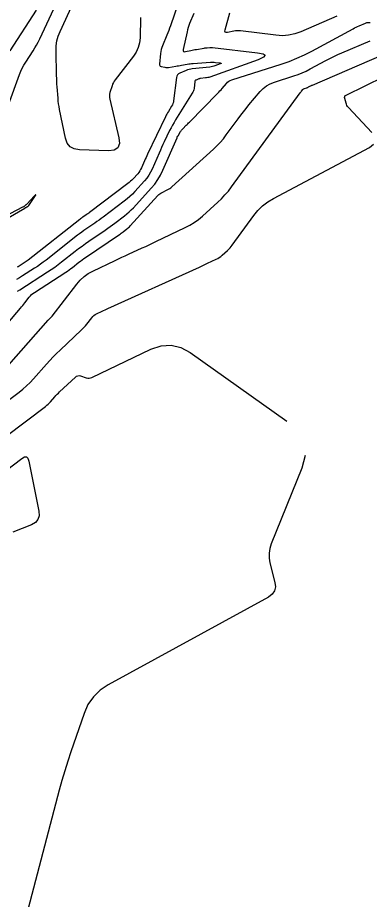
# Model space of a CAD drawing. Extents: x 1768942 to 1774819, y 723037 to 732099.
# Drawn here: x 1770741.5 to 1770772, y 724696.4 to 724772.9 of the extents above; entities that cross this region are included whole.
import ezdxf

# ---------------------------------------------------------------- set-up
doc = ezdxf.new("R2010")
doc.units = 0
doc.layers.add('R_Contours', color=7, linetype='Continuous')

msp = doc.modelspace()

# ---------------------------------------------------------------- linework, layer by layer
at = {"layer": 'R_Contours'}
for points in [[(1770740.668, 724765.386), (1770741.634, 724768.016), (1770741.744, 724768.29), (1770741.868, 724768.556), (1770742.007, 724768.815), (1770742.16, 724769.067), (1770742.805, 724770.06), (1770742.961, 724770.311), (1770743.109, 724770.566), (1770743.247, 724770.827), (1770743.377, 724771.093), (1770744.597, 724773.715)], [(1770755.436, 724774.342), (1770754.718, 724772.24), (1770754.645, 724772.03), (1770754.568, 724771.822), (1770754.487, 724771.615), (1770754.404, 724771.41), (1770754.028, 724770.511), (1770753.965, 724770.344), (1770753.915, 724770.174), (1770753.878, 724770), (1770753.853, 724769.823), (1770753.759, 724768.918), (1770753.762, 724768.843), (1770753.787, 724768.785), (1770753.834, 724768.742), (1770753.903, 724768.714), (1770754.224, 724768.636), (1770754.305, 724768.621), (1770754.386, 724768.614), (1770754.467, 724768.615), (1770754.548, 724768.625), (1770755.176, 724768.731), (1770755.301, 724768.753), (1770755.426, 724768.774), (1770755.551, 724768.795), (1770755.676, 724768.817), (1770756.177, 724768.902), (1770756.303, 724768.922), (1770756.428, 724768.939), (1770756.554, 724768.952), (1770756.681, 724768.963), (1770758.202, 724769.073), (1770758.305, 724769.078), (1770758.408, 724769.078), (1770758.51, 724769.074), (1770758.613, 724769.064), (1770759.023, 724769.017), (1770759.1, 724769.002), (1770759.128, 724768.982), (1770759.105, 724768.956), (1770759.033, 724768.924), (1770758.578, 724768.761), (1770758.469, 724768.726), (1770758.359, 724768.697), (1770758.246, 724768.675), (1770758.133, 724768.66), (1770756.617, 724768.504), (1770756.476, 724768.484), (1770756.337, 724768.454), (1770756.202, 724768.413), (1770756.068, 724768.362), (1770755.542, 724768.136), (1770755.424, 724768.068), (1770755.335, 724767.98), (1770755.275, 724767.87), (1770755.243, 724767.738), (1770754.994, 724765.729), (1770754.971, 724765.601), (1770754.935, 724765.479), (1770754.885, 724765.361), (1770754.822, 724765.248), (1770754.544, 724764.804), (1770754.476, 724764.693), (1770754.411, 724764.579), (1770754.35, 724764.464), (1770754.292, 724764.347), (1770752.736, 724761.101), (1770752.667, 724760.955), (1770752.599, 724760.808), (1770752.532, 724760.66), (1770752.467, 724760.512), (1770752.199, 724759.897), (1770752.134, 724759.762), (1770752.059, 724759.634), (1770751.973, 724759.513), (1770751.877, 724759.398), (1770751.471, 724758.953), (1770751.367, 724758.845), (1770751.259, 724758.741), (1770751.146, 724758.643), (1770751.029, 724758.549), (1770747.696, 724756.025), (1770747.627, 724755.973), (1770747.557, 724755.922), (1770747.487, 724755.872), (1770747.415, 724755.823), (1770747.13, 724755.629), (1770747.059, 724755.579), (1770746.989, 724755.529), (1770746.92, 724755.477), (1770746.852, 724755.424), (1770742.361, 724751.881), (1770742.281, 724751.819), (1770742.2, 724751.759), (1770742.117, 724751.702), (1770742.033, 724751.646), (1770741.693, 724751.427), (1770741.607, 724751.374), (1770741.52, 724751.324), (1770741.431, 724751.276)], [(1770752.123, 724772.966), (1770752.082, 724771.184), (1770752.038, 724770.75), (1770751.929, 724770.339), (1770751.754, 724769.953), (1770751.513, 724769.589), (1770749.927, 724767.557), (1770749.84, 724767.435), (1770749.765, 724767.306), (1770749.702, 724767.171), (1770749.651, 724767.03), (1770749.469, 724766.454), (1770749.433, 724766.31), (1770749.418, 724766.164), (1770749.423, 724766.018), (1770749.447, 724765.872), (1770750.248, 724762.503), (1770750.294, 724762.004), (1770750.158, 724761.652), (1770749.841, 724761.448), (1770749.343, 724761.393), (1770746.814, 724761.471), (1770746.361, 724761.547), (1770746.008, 724761.742), (1770745.756, 724762.057), (1770745.605, 724762.491), (1770745.101, 724764.975), (1770745.056, 724765.217), (1770745.018, 724765.459), (1770744.988, 724765.703), (1770744.966, 724765.947), (1770744.89, 724766.927), (1770744.873, 724767.172), (1770744.859, 724767.418), (1770744.848, 724767.663), (1770744.841, 724767.909), (1770744.79, 724770.068), (1770744.805, 724770.504), (1770744.868, 724770.931), (1770744.981, 724771.347), (1770745.143, 724771.753), (1770746.288, 724774.213)], [(1770743.069, 724773.591), (1770740.771, 724770.052)], [(1770756.749, 724773.31), (1770756.385, 724772.439), (1770756.315, 724772.26), (1770756.254, 724772.079), (1770756.201, 724771.894), (1770756.156, 724771.707), (1770755.827, 724770.185), (1770755.819, 724770.084), (1770755.848, 724770.019), (1770755.913, 724769.991), (1770756.014, 724769.998), (1770756.49, 724770.101), (1770756.609, 724770.125), (1770756.728, 724770.149), (1770756.848, 724770.172), (1770756.967, 724770.193), (1770757.65, 724770.309), (1770757.71, 724770.319), (1770757.77, 724770.327), (1770757.83, 724770.333), (1770757.89, 724770.338), (1770758.132, 724770.356), (1770758.192, 724770.359), (1770758.253, 724770.359), (1770758.313, 724770.356), (1770758.373, 724770.351), (1770762.264, 724769.903), (1770762.77, 724769.807), (1770762.95, 724769.674), (1770762.805, 724769.503), (1770762.334, 724769.295), (1770758.124, 724767.788), (1770758.037, 724767.76), (1770757.949, 724767.738), (1770757.86, 724767.72), (1770757.77, 724767.708), (1770757.326, 724767.662), (1770757.276, 724767.655), (1770757.226, 724767.644), (1770757.178, 724767.63), (1770757.13, 724767.611), (1770756.941, 724767.53), (1770756.899, 724767.506), (1770756.867, 724767.475), (1770756.845, 724767.435), (1770756.834, 724767.388), (1770756.762, 724766.804), (1770756.742, 724766.691), (1770756.71, 724766.583), (1770756.666, 724766.479), (1770756.611, 724766.38), (1770755.168, 724764.084), (1770755.028, 724763.853), (1770754.894, 724763.619), (1770754.768, 724763.382), (1770754.648, 724763.141), (1770754.182, 724762.168), (1770754.066, 724761.924), (1770753.953, 724761.679), (1770753.842, 724761.434), (1770753.734, 724761.187), (1770753.13, 724759.799), (1770752.995, 724759.521), (1770752.839, 724759.257), (1770752.662, 724759.007), (1770752.464, 724758.77), (1770751.627, 724757.852), (1770751.413, 724757.628), (1770751.189, 724757.414), (1770750.956, 724757.21), (1770750.713, 724757.018), (1770748.889, 724755.635), (1770748.706, 724755.499), (1770748.521, 724755.364), (1770748.335, 724755.232), (1770748.146, 724755.102), (1770747.391, 724754.587), (1770747.203, 724754.457), (1770747.017, 724754.323), (1770746.834, 724754.186), (1770746.654, 724754.046), (1770743.932, 724751.898), (1770743.688, 724751.71), (1770743.44, 724751.529), (1770743.187, 724751.353), (1770742.93, 724751.183), (1770741.894, 724750.516), (1770741.632, 724750.353), (1770741.366, 724750.2)], [(1770769.14, 724773.067), (1770766.029, 724771.719), (1770765.505, 724771.532), (1770764.972, 724771.418), (1770764.427, 724771.377), (1770763.872, 724771.41), (1770760.796, 724771.795), (1770760.654, 724771.807), (1770760.512, 724771.807), (1770760.371, 724771.797), (1770760.23, 724771.775), (1770759.668, 724771.665), (1770759.55, 724771.658), (1770759.477, 724771.693), (1770759.448, 724771.769), (1770759.464, 724771.886), (1770759.877, 724773.355)], [(1770741.44, 724749.188), (1770741.656, 724749.322), (1770744.066, 724750.874), (1770744.378, 724751.079), (1770744.684, 724751.292), (1770744.984, 724751.513), (1770745.28, 724751.74), (1770746.456, 724752.668), (1770746.749, 724752.895), (1770747.046, 724753.117), (1770747.346, 724753.334), (1770747.651, 724753.545), (1770749.061, 724754.506), (1770749.275, 724754.653), (1770749.487, 724754.804), (1770749.697, 724754.957), (1770749.905, 724755.112), (1770750.734, 724755.74), (1770750.937, 724755.902), (1770751.133, 724756.072), (1770751.32, 724756.251), (1770751.499, 724756.439), (1770753.051, 724758.142), (1770753.351, 724758.501), (1770753.62, 724758.88), (1770753.856, 724759.28), (1770754.06, 724759.702), (1770755.288, 724762.524), (1770755.295, 724762.539), (1770755.302, 724762.554), (1770755.308, 724762.569), (1770755.315, 724762.583), (1770755.343, 724762.642), (1770755.351, 724762.656), (1770755.358, 724762.671), (1770755.366, 724762.685), (1770755.375, 724762.698), (1770755.602, 724763.06), (1770755.644, 724763.124), (1770755.69, 724763.185), (1770755.739, 724763.243), (1770755.792, 724763.299), (1770756.094, 724763.602), (1770756.162, 724763.671), (1770756.23, 724763.739), (1770756.298, 724763.808), (1770756.366, 724763.877), (1770758.814, 724766.373), (1770758.913, 724766.477), (1770759.011, 724766.582), (1770759.107, 724766.69), (1770759.201, 724766.799), (1770759.573, 724767.239), (1770759.671, 724767.34), (1770759.781, 724767.425), (1770759.901, 724767.494), (1770760.033, 724767.546), (1770764.321, 724768.911), (1770765.007, 724769.147), (1770765.68, 724769.415), (1770766.34, 724769.714), (1770766.986, 724770.044), (1770770.566, 724771.98), (1770770.695, 724772.048), (1770770.826, 724772.113), (1770770.959, 724772.176), (1770771.093, 724772.235), (1770771.632, 724772.465), (1770771.768, 724772.512), (1770771.906, 724772.536), (1770772.046, 724772.537)], [(1770739.479, 724745.124), (1770741.709, 724747.721), (1770741.809, 724747.838), (1770741.906, 724747.956), (1770742.002, 724748.076), (1770742.096, 724748.196), (1770742.47, 724748.683), (1770742.568, 724748.799), (1770742.675, 724748.906), (1770742.791, 724749.004), (1770742.915, 724749.092), (1770745.639, 724750.845), (1770745.788, 724750.944), (1770745.935, 724751.046), (1770746.079, 724751.151), (1770746.221, 724751.261), (1770746.782, 724751.704), (1770746.924, 724751.814), (1770747.067, 724751.921), (1770747.212, 724752.025), (1770747.359, 724752.127), (1770750.293, 724754.126), (1770750.374, 724754.182), (1770750.455, 724754.239), (1770750.535, 724754.298), (1770750.615, 724754.357), (1770750.931, 724754.596), (1770751.008, 724754.658), (1770751.083, 724754.723), (1770751.154, 724754.791), (1770751.222, 724754.863), (1770753.615, 724757.49), (1770753.701, 724757.576), (1770753.795, 724757.652), (1770753.895, 724757.72), (1770754.003, 724757.778), (1770754.447, 724757.99), (1770754.555, 724758.046), (1770754.659, 724758.11), (1770754.758, 724758.182), (1770754.851, 724758.261), (1770758.454, 724761.526), (1770758.755, 724761.813), (1770759.04, 724762.114), (1770759.309, 724762.429), (1770759.562, 724762.759), (1770760.584, 724764.162), (1770760.811, 724764.469), (1770761.044, 724764.771), (1770761.282, 724765.069), (1770761.526, 724765.363), (1770762.512, 724766.529), (1770762.773, 724766.799), (1770763.063, 724767.025), (1770763.383, 724767.206), (1770763.732, 724767.344), (1770765.43, 724767.885), (1770765.794, 724768.01), (1770766.152, 724768.152), (1770766.503, 724768.311), (1770766.846, 724768.487), (1770768.206, 724769.222), (1770768.547, 724769.402), (1770768.893, 724769.574), (1770769.243, 724769.738), (1770769.596, 724769.894), (1770772.046, 724770.942)], [(1770740.694, 724742.809), (1770744.118, 724746.683), (1770744.145, 724746.713), (1770744.172, 724746.742), (1770744.2, 724746.77), (1770744.229, 724746.797), (1770744.345, 724746.906), (1770744.373, 724746.934), (1770744.401, 724746.963), (1770744.427, 724746.993), (1770744.451, 724747.024), (1770746.595, 724749.814), (1770746.894, 724750.16), (1770747.226, 724750.464), (1770747.592, 724750.726), (1770747.993, 724750.946), (1770749.908, 724751.86), (1770750.202, 724752), (1770750.497, 724752.138), (1770750.792, 724752.274), (1770751.088, 724752.409), (1770752.273, 724752.946), (1770752.569, 724753.081), (1770752.865, 724753.217), (1770753.159, 724753.355), (1770753.453, 724753.495), (1770756.007, 724754.714), (1770756.404, 724754.922), (1770756.782, 724755.156), (1770757.143, 724755.418), (1770757.485, 724755.706), (1770758.818, 724756.914), (1770759.143, 724757.224), (1770759.45, 724757.549), (1770759.741, 724757.889), (1770760.014, 724758.245), (1770765.964, 724766.417), (1770765.991, 724766.454), (1770766.019, 724766.489), (1770766.047, 724766.525), (1770766.076, 724766.559), (1770766.192, 724766.698), (1770766.223, 724766.73), (1770766.258, 724766.756), (1770766.296, 724766.778), (1770766.337, 724766.794), (1770766.538, 724766.858), (1770766.581, 724766.873), (1770766.624, 724766.89), (1770766.665, 724766.909), (1770766.706, 724766.93), (1770766.867, 724767.017), (1770766.907, 724767.038), (1770766.948, 724767.058), (1770766.99, 724767.078), (1770767.032, 724767.096), (1770773.068, 724769.678)], [(1770772.191, 724762.964), (1770770.158, 724765.157), (1770770.091, 724765.238), (1770770.034, 724765.326), (1770769.989, 724765.419), (1770769.954, 724765.519), (1770769.836, 724765.93), (1770769.823, 724766.025), (1770769.84, 724766.107), (1770769.889, 724766.175), (1770769.969, 724766.229), (1770773.258, 724767.832)], [(1770740.216, 724739.379), (1770741.584, 724740.419), (1770741.917, 724740.685), (1770742.235, 724740.967), (1770742.54, 724741.264), (1770742.83, 724741.577), (1770743.961, 724742.857), (1770744.248, 724743.174), (1770744.542, 724743.483), (1770744.842, 724743.786), (1770745.15, 724744.082), (1770747.011, 724745.828), (1770747.13, 724745.944), (1770747.244, 724746.064), (1770747.353, 724746.19), (1770747.457, 724746.319), (1770747.899, 724746.895), (1770747.987, 724746.997), (1770748.085, 724747.086), (1770748.193, 724747.163), (1770748.31, 724747.228), (1770748.801, 724747.463), (1770748.924, 724747.521), (1770749.047, 724747.578), (1770749.171, 724747.636), (1770749.295, 724747.692), (1770757.243, 724751.293), (1770757.417, 724751.372), (1770757.59, 724751.452), (1770757.763, 724751.533), (1770757.935, 724751.615), (1770758.685, 724751.973), (1770758.824, 724752.046), (1770758.956, 724752.127), (1770759.081, 724752.218), (1770759.2, 724752.319), (1770759.665, 724752.74), (1770759.778, 724752.848), (1770759.885, 724752.961), (1770759.986, 724753.08), (1770760.082, 724753.204), (1770761.944, 724755.762), (1770762.307, 724756.206), (1770762.712, 724756.601), (1770763.16, 724756.947), (1770763.65, 724757.244), (1770771.975, 724761.679), (1770772.342, 724761.948)], [(1770725.75, 724746.943), (1770742.073, 724756.412), (1770742.094, 724756.424), (1770742.115, 724756.436), (1770742.137, 724756.447), (1770742.158, 724756.458), (1770742.255, 724756.505), (1770742.272, 724756.514), (1770742.289, 724756.523), (1770742.305, 724756.532), (1770742.322, 724756.542), (1770742.386, 724756.584), (1770742.402, 724756.595), (1770742.416, 724756.607), (1770742.429, 724756.621), (1770742.44, 724756.636), (1770742.967, 724757.427), (1770743.033, 724757.532), (1770743.047, 724757.573), (1770743.011, 724757.55), (1770742.924, 724757.462), (1770742.266, 724756.762), (1770742.238, 724756.734), (1770742.209, 724756.707), (1770742.179, 724756.681), (1770742.148, 724756.657), (1770742.021, 724756.562), (1770741.989, 724756.538), (1770741.956, 724756.517), (1770741.922, 724756.496), (1770741.887, 724756.477), (1770726.861, 724748.577)], [(1770740.452, 724736.594), (1770743.873, 724739.194), (1770743.987, 724739.286), (1770744.096, 724739.383), (1770744.201, 724739.485), (1770744.301, 724739.592), (1770744.689, 724740.032), (1770744.788, 724740.14), (1770744.888, 724740.247), (1770744.992, 724740.351), (1770745.097, 724740.452), (1770746.473, 724741.742), (1770746.572, 724741.816), (1770746.679, 724741.857), (1770746.794, 724741.866), (1770746.916, 724741.842), (1770747.417, 724741.681), (1770747.542, 724741.652), (1770747.664, 724741.648), (1770747.786, 724741.669), (1770747.905, 724741.713), (1770753.029, 724744.162), (1770753.912, 724744.464), (1770754.773, 724744.515), (1770755.613, 724744.317), (1770756.431, 724743.868), (1770764.829, 724737.898)], [(1770740.493, 724733.659), (1770741.832, 724734.677), (1770742.052, 724734.801), (1770742.226, 724734.805), (1770742.354, 724734.687), (1770742.436, 724734.448), (1770743.293, 724730.092), (1770743.316, 724729.699), (1770743.218, 724729.372), (1770742.998, 724729.111), (1770742.657, 724728.915), (1770741.05, 724728.263)], [(1770766.398, 724734.918), (1770766.118, 724733.82), (1770763.469, 724727.258), (1770763.339, 724726.851), (1770763.277, 724726.439), (1770763.281, 724726.023), (1770763.353, 724725.602), (1770763.775, 724723.909), (1770763.819, 724723.512), (1770763.741, 724723.169), (1770763.542, 724722.879), (1770763.22, 724722.642), (1770749.321, 724715.019), (1770748.615, 724714.548), (1770748.029, 724713.975), (1770747.564, 724713.3), (1770747.221, 724712.523), (1770746.087, 724709.214), (1770745.811, 724708.384), (1770745.55, 724707.55), (1770745.306, 724706.711), (1770745.076, 724705.867), (1770742.068, 724694.388)]]:
    msp.add_lwpolyline(points, dxfattribs=at)

doc.saveas('drawing.dxf')
